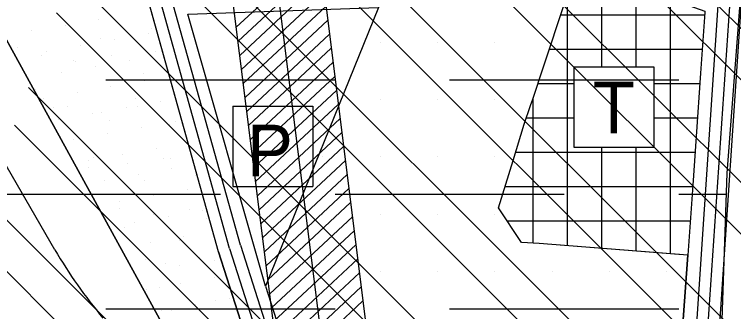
# Model space of a CAD drawing. Extents: x 419109 to 421295, y 4452223 to 4457798.
# Drawn here: x 420042.5 to 420356.3, y 4457455.7 to 4457585.4 of the extents above; entities that cross this region are included whole.
import ezdxf

# ---------------------------------------------------------------- set-up
doc = ezdxf.new("R2010")
doc.units = 0
for name, color, linetype in [('ADAKENARI', 7, 'Continuous'), ('KALDIRIM_FAT', 7, 'Continuous'), ('PL_AYA_PARK_DINLENME', 7, 'Continuous'), ('PL_KA_TARIM_ALANI', 7, 'Continuous'), ('PL_KAMU_HİZMET_ALANI', 7, 'Continuous'), ('PL_TA_K_DERE', 7, 'Continuous'), ('PL_TA_K_OTOPARK', 7, 'Continuous'), ('PL_TİCARET', 7, 'Continuous'), ('SEMBOL_FAT', 7, 'Continuous'), ('SN_TASKIN', 7, 'Continuous'), ('SN_TR_SIVILASMA', 7, 'Continuous'), ('SN_TR_TASKIN', 7, 'Continuous'), ('TA_ENH_154', 7, 'Continuous'), ('TA_ENH_KORUMA', 7, 'Continuous'), ('TA_ENH_TARAMA', 7, 'Continuous'), ('TRFAT_KHA', 7, 'Continuous'), ('TRFAT_PARKALANI', 7, 'Continuous'), ('TRFAT_TİCARET', 7, 'Continuous')]:
    doc.layers.add(name, color=color, linetype=linetype)

msp = doc.modelspace()

# ---------------------------------------------------------------- linework, layer by layer
at = {"layer": 'ADAKENARI'}
for p, q in [((420131.54, 4457481.75), (420052.8, 4457764.38)), ((420280.61, 4457584.52), (420284.27, 4457595.65)), ((420201.32, 4457588.43), (420152.1, 4457466.77)), ((420343.8, 4457586.24), (420341.94, 4457559.73)), ((420152.1, 4457466.77), (420118.18, 4457585.6)), ((420275.4, 4457568.64), (420280.61, 4457584.52)), ((420040.61, 4457571.39), (420142.03, 4457386.37)), ((420273.4, 4457562.57), (420275.4, 4457568.64)), ((420268.7, 4457548.4), (420273.4, 4457562.57)), ((420341.94, 4457559.73), (420340.02, 4457532.1)), ((420267.77, 4457545.64), (420268.7, 4457548.4)), ((420265.01, 4457537.45), (420267.77, 4457545.64)), ((420260.16, 4457521.63), (420265.01, 4457537.45)), ((420340.02, 4457532.1), (420338.54, 4457510.91)), ((420253.81, 4457500.91), (420260.16, 4457521.63)), ((420338.54, 4457510.91), (420336.4, 4457480.29)), ((420263.84, 4457485.79), (420253.81, 4457500.91)), ((420271.46, 4457485.4), (420263.84, 4457485.79)), ((420332.41, 4457480.6), (420271.46, 4457485.4)), ((420131.54, 4457481.75), (420164.31, 4457379.65)), ((420336.4, 4457480.29), (420332.41, 4457480.6)), ((420336.4, 4457480.29), (420335.82, 4457472.31)), ((420335.82, 4457472.31), (420328.89, 4457377.72)), ((420152.1, 4457466.77), (420177.87, 4457386.49))]:
    msp.add_line(p, q, dxfattribs=at)
at = {"layer": 'KALDIRIM_FAT'}
for p, q in [((420136.33, 4457483.18), (420057.62, 4457765.73)), ((420141.12, 4457484.62), (420062.43, 4457767.07)), ((420349.52, 4457589.41), (420333.21, 4457348.39)), ((420354.51, 4457589.09), (420338.2, 4457348.06)), ((420359.5, 4457588.77), (420343.18, 4457347.73)), ((420136.33, 4457483.18), (420166.79, 4457388.28)), ((420141.12, 4457484.62), (420171.55, 4457389.81))]:
    msp.add_line(p, q, dxfattribs=at)
at = {"layer": 'PL_AYA_PARK_DINLENME'}
for points in [[(419960.83, 4457789.63), (420029.54, 4457596.1), (420030.7, 4457592.92), (420031.93, 4457589.76), (420033.23, 4457586.63), (420034.58, 4457583.53), (420036, 4457580.45), (420037.48, 4457577.4), (420039.01, 4457574.38), (420040.61, 4457571.39), (420142.03, 4457386.37)], [(420164.31, 4457379.65), (420131.54, 4457481.75), (420052.8, 4457764.38), (420046.02, 4457788.73)]]:
    msp.add_lwpolyline(points, dxfattribs=at)
at = {"layer": 'PL_KA_TARIM_ALANI'}
msp.add_line((420060.22, 4457482.65), (420002.71, 4457581.81), dxfattribs=at)
msp.add_arc((420241.23, 4457587.64), 209.25, 210.1137, 220.1009, dxfattribs=at)
at = {"layer": 'PL_KAMU_HİZMET_ALANI'}
for points in [[(420269.87, 4457786.37), (420240.33, 4457684.85), (420201.32, 4457588.43), (420152.1, 4457466.77), (420177.87, 4457386.49)], [(420328.89, 4457377.72), (420335.82, 4457472.31), (420336.4, 4457480.29), (420332.41, 4457480.6), (420271.46, 4457485.4), (420263.84, 4457485.79), (420253.81, 4457500.91), (420260.16, 4457521.63), (420265.01, 4457537.45), (420267.77, 4457545.64), (420268.7, 4457548.4), (420273.4, 4457562.57), (420275.4, 4457568.64), (420280.61, 4457584.52), (420284.27, 4457595.65)]]:
    msp.add_lwpolyline(points, dxfattribs=at)
at = {"layer": 'PL_TA_K_DERE'}
msp.add_lwpolyline([(420142.03, 4457386.37), (420040.61, 4457571.39), (420039.01, 4457574.38), (420037.48, 4457577.4), (420036, 4457580.45), (420034.58, 4457583.53), (420033.23, 4457586.63), (420031.93, 4457589.76), (420030.7, 4457592.92), (420029.54, 4457596.1), (419960.83, 4457789.63)], dxfattribs=at)
at = {"layer": 'PL_TA_K_OTOPARK'}
msp.add_lwpolyline([(420118.18, 4457585.6), (420201.32, 4457588.43), (420152.1, 4457466.77)], close=True, dxfattribs=at)
at = {"layer": 'PL_TİCARET'}
msp.add_lwpolyline([(420268.7, 4457548.4), (420273.4, 4457562.57), (420275.4, 4457568.64), (420280.61, 4457584.52), (420284.27, 4457595.65), (420282.5, 4457608.32), (420284.78, 4457607.53), (420287.81, 4457606.48), (420291.02, 4457605.36), (420303.72, 4457600.92), (420310.51, 4457598.55), (420332.75, 4457590.78), (420343.84, 4457586.91), (420343.8, 4457586.24), (420341.94, 4457559.73), (420340.02, 4457532.1), (420338.54, 4457510.91), (420336.4, 4457480.29), (420271.46, 4457485.4), (420263.84, 4457485.79), (420253.81, 4457500.91), (420260.16, 4457521.63), (420265.01, 4457537.45), (420267.77, 4457545.64)], close=True, dxfattribs=at)
at = {"layer": 'SEMBOL_FAT'}
for p, q in [((420286.59, 4457562.49), (420286.59, 4457527.49)), ((420286.59, 4457562.49), (420321.59, 4457562.49)), ((420321.59, 4457562.49), (420321.59, 4457527.49)), ((420137.76, 4457545.36), (420137.76, 4457510.36)), ((420137.76, 4457545.36), (420172.76, 4457545.36)), ((420172.76, 4457545.36), (420172.76, 4457510.36)), ((420286.59, 4457527.49), (420321.59, 4457527.49)), ((420137.76, 4457510.36), (420172.76, 4457510.36))]:
    msp.add_line(p, q, dxfattribs=at)
at = {"layer": 'SN_TASKIN'}
msp.add_lwpolyline([(420304.2, 4457786), (420304.13, 4457785.63), (420361.4, 4457753.33), (420365.13, 4457670.4), (420353.37, 4457516.08), (420349.76, 4457409.43), (420362.12, 4457324.02), (420428.86, 4457299.97), (420651.65, 4457251.03), (420800.51, 4457206.77), (420934.84, 4457119.42), (421005.12, 4457071.28), (421055.3, 4457008.56), (421130.37, 4456973.34), (421233.23, 4456921.91), (421285.98, 4456875.69)], dxfattribs=at)
at = {"layer": 'SN_TR_SIVILASMA'}
for p, q in [((421283.68, 4456655.22), (420178.33, 4457760.57)), ((421283.45, 4456633), (420168.35, 4457748.09)), ((421282.98, 4456588.57), (420148.4, 4457723.15)), ((421282.75, 4456566.35), (420138.42, 4457710.68)), ((421282.29, 4456521.91), (420118.46, 4457685.73)), ((421282.05, 4456499.69), (420108.49, 4457673.26)), ((421281.59, 4456455.25), (420088.53, 4457648.31)), ((421281.36, 4456433.03), (420079.09, 4457635.3)), ((421280.9, 4456388.6), (420066.93, 4457602.56)), ((421280.66, 4456366.38), (420060.85, 4457586.19)), ((421280.2, 4456321.94), (420048.69, 4457553.45)), ((421279.97, 4456299.72), (420042.61, 4457537.08)), ((421279.51, 4456255.28), (420030.45, 4457504.34)), ((421279.27, 4456233.06), (420024.37, 4457487.97))]:
    msp.add_line(p, q, dxfattribs=at)
at = {"layer": 'SN_TR_TASKIN'}
for p, q in [((420082.43, 4457556.9), (420182.43, 4457556.9)), ((420232.43, 4457556.9), (420332.43, 4457556.9)), ((420032.43, 4457506.9), (420132.43, 4457506.9)), ((420182.43, 4457506.9), (420282.43, 4457506.9)), ((420332.43, 4457506.9), (420353.06, 4457506.9)), ((420082.43, 4457456.9), (420182.43, 4457456.9)), ((420232.43, 4457456.9), (420332.43, 4457456.9))]:
    msp.add_line(p, q, dxfattribs=at)
at = {"layer": 'TA_ENH_154'}
msp.add_lwpolyline([(419862.83, 4455014.24), (420170.14, 4456613.6), (420230.68, 4456928.68), (420176.89, 4457440.84), (420133.44, 4457787.81)], dxfattribs=at)
at = {"layer": 'TA_ENH_KORUMA'}
msp.add_line((420157.02, 4457438.55), (420113.36, 4457787.18), dxfattribs=at)
msp.add_lwpolyline([(420153.62, 4457787.6), (420196.76, 4457443.12), (420250.88, 4456927.82), (420189.78, 4456609.83), (419883.15, 4455014.02)], dxfattribs=at)
at = {"layer": 'TA_ENH_TARAMA'}
for p, q in [((420139.33, 4457579.81), (420175.42, 4457613.54)), ((420140.1, 4457573.68), (420176.19, 4457607.41)), ((420140.86, 4457567.55), (420176.96, 4457601.28)), ((420141.63, 4457561.43), (420177.72, 4457595.16)), ((420142.4, 4457555.3), (420178.49, 4457589.03)), ((420143.17, 4457549.17), (420179.26, 4457582.9)), ((420143.93, 4457543.05), (420180.03, 4457576.77)), ((420144.7, 4457536.92), (420180.79, 4457570.65)), ((420145.47, 4457530.79), (420181.56, 4457564.52)), ((420146.24, 4457524.66), (420182.33, 4457558.39)), ((420147, 4457518.54), (420183.1, 4457552.27)), ((420147.77, 4457512.41), (420183.86, 4457546.14)), ((420148.54, 4457506.28), (420184.63, 4457540.01)), ((420149.31, 4457500.16), (420185.4, 4457533.89)), ((420150.07, 4457494.03), (420186.16, 4457527.76)), ((420150.84, 4457487.9), (420186.93, 4457521.63)), ((420151.61, 4457481.78), (420187.7, 4457515.5)), ((420152.37, 4457475.65), (420188.47, 4457509.38)), ((420153.14, 4457469.52), (420189.23, 4457503.25)), ((420153.91, 4457463.39), (420190, 4457497.12)), ((420154.68, 4457457.27), (420190.77, 4457491)), ((420155.44, 4457451.14), (420191.54, 4457484.87)), ((420156.21, 4457445.01), (420192.3, 4457478.74)), ((420156.98, 4457438.89), (420193.07, 4457472.62)), ((420157.64, 4457432.66), (420193.84, 4457466.49)), ((420158.29, 4457426.43), (420194.61, 4457460.36))]:
    msp.add_line(p, q, dxfattribs=at)
at = {"layer": 'TRFAT_KHA'}
for p, q in [((420202.1, 4457573.27), (420202.1, 4457573.27)), ((420227.1, 4457573.27), (420227.1, 4457573.27)), ((420252.1, 4457573.27), (420252.1, 4457573.27)), ((420202.1, 4457548.27), (420202.1, 4457548.27)), ((420227.1, 4457548.27), (420227.1, 4457548.27)), ((420252.1, 4457548.27), (420252.1, 4457548.27)), ((420177.1, 4457523.27), (420177.1, 4457523.27)), ((420202.1, 4457523.27), (420202.1, 4457523.27)), ((420227.1, 4457523.27), (420227.1, 4457523.27)), ((420252.1, 4457523.27), (420252.1, 4457523.27)), ((420177.1, 4457498.27), (420177.1, 4457498.27)), ((420202.1, 4457498.27), (420202.1, 4457498.27)), ((420227.1, 4457498.27), (420227.1, 4457498.27)), ((420252.1, 4457498.27), (420252.1, 4457498.27)), ((420177.1, 4457473.27), (420177.1, 4457473.27)), ((420202.1, 4457473.27), (420202.1, 4457473.27)), ((420227.1, 4457473.27), (420227.1, 4457473.27)), ((420252.1, 4457473.27), (420252.1, 4457473.27)), ((420277.1, 4457473.27), (420277.1, 4457473.27)), ((420302.1, 4457473.27), (420302.1, 4457473.27)), ((420327.1, 4457473.27), (420327.1, 4457473.27))]:
    msp.add_line(p, q, dxfattribs=at)
at = {"layer": 'TRFAT_PARKALANI'}
for p, q in [((420079.42, 4457583.4), (420079.42, 4457583.4)), ((420064.65, 4457580.8), (420064.65, 4457580.8)), ((420087.44, 4457582.08), (420087.44, 4457582.08)), ((420049.88, 4457578.2), (420049.88, 4457578.2)), ((420100.85, 4457577.03), (420100.85, 4457577.03)), ((420102.21, 4457579.48), (420102.21, 4457579.48)), ((420079.88, 4457574.74), (420079.88, 4457574.74)), ((420086.08, 4457574.42), (420086.08, 4457574.42)), ((420044.05, 4457570.78), (420044.05, 4457570.78)), ((420071.31, 4457571.82), (420071.31, 4457571.82)), ((420054.42, 4457567.6), (420054.42, 4457567.6)), ((420056.54, 4457569.22), (420056.54, 4457569.22)), ((420084.83, 4457567.31), (420084.83, 4457567.31)), ((420104.23, 4457569.06), (420104.23, 4457569.06)), ((420068.39, 4457565.1), (420068.39, 4457565.1)), ((420069.19, 4457564.99), (420069.19, 4457564.99)), ((420092.74, 4457565.45), (420092.74, 4457565.45)), ((420077.97, 4457562.84), (420077.97, 4457562.84)), ((420063.2, 4457560.24), (420063.2, 4457560.24)), ((420098.74, 4457559.78), (420098.74, 4457559.78)), ((420048.42, 4457557.63), (420048.42, 4457557.63)), ((420099.4, 4457556.47), (420099.4, 4457556.47)), ((420051.82, 4457552.83), (420051.82, 4457552.83)), ((420084.63, 4457553.86), (420084.63, 4457553.86)), ((420055.08, 4457548.65), (420055.08, 4457548.65)), ((420069.86, 4457551.26), (420069.86, 4457551.26)), ((420095.34, 4457548.55), (420095.34, 4457548.55)), ((420065.72, 4457545.3), (420065.72, 4457545.3)), ((420106.06, 4457547.49), (420106.06, 4457547.49)), ((420059.5, 4457544.58), (420059.5, 4457544.58)), ((420076.52, 4457542.28), (420076.52, 4457542.28)), ((420080.49, 4457542.69), (420080.49, 4457542.69)), ((420091.29, 4457544.88), (420091.29, 4457544.88)), ((420096.13, 4457545.01), (420096.13, 4457545.01)), ((420061.75, 4457539.67), (420061.75, 4457539.67)), ((420083.85, 4457538.9), (420083.85, 4457538.9)), ((420097.95, 4457535.9), (420097.95, 4457535.9)), ((420110.04, 4457537.48), (420110.04, 4457537.48)), ((420112.72, 4457538.51), (420112.72, 4457538.51)), ((420083.18, 4457533.3), (420083.18, 4457533.3)), ((420063.12, 4457530.52), (420063.12, 4457530.52)), ((420068.41, 4457530.69), (420068.41, 4457530.69)), ((420104.61, 4457526.92), (420104.61, 4457526.92)), ((420089.84, 4457524.32), (420089.84, 4457524.32)), ((420075.07, 4457521.71), (420075.07, 4457521.71)), ((420077.02, 4457523), (420077.02, 4457523)), ((420091.79, 4457520.39), (420091.79, 4457520.39)), ((420107.43, 4457522.71), (420107.43, 4457522.71)), ((420110.79, 4457522.35), (420110.79, 4457522.35)), ((420074.95, 4457518.39), (420074.95, 4457518.39)), ((420111.27, 4457517.94), (420111.27, 4457517.94)), ((420096.5, 4457515.34), (420096.5, 4457515.34)), ((420121.34, 4457515.18), (420121.34, 4457515.18)), ((420081.73, 4457512.73), (420081.73, 4457512.73)), ((420099.3, 4457512.71), (420099.3, 4457512.71)), ((420117.93, 4457508.96), (420117.93, 4457508.96)), ((420103.16, 4457506.36), (420103.16, 4457506.36)), ((420088.39, 4457503.75), (420088.39, 4457503.75)), ((420088.32, 4457500.69), (420088.32, 4457500.69)), ((420103.09, 4457498.09), (420103.09, 4457498.09)), ((420118.73, 4457500.41), (420118.73, 4457500.41)), ((420124.59, 4457499.98), (420124.59, 4457499.98)), ((420109.82, 4457497.38), (420109.82, 4457497.38)), ((420126.24, 4457496.16), (420126.24, 4457496.16)), ((420090.41, 4457492.19), (420090.41, 4457492.19)), ((420095.05, 4457494.77), (420095.05, 4457494.77)), ((420101.71, 4457485.79), (420101.71, 4457485.79)), ((420114.75, 4457486.51), (420114.75, 4457486.51)), ((420116.48, 4457488.4), (420116.48, 4457488.4)), ((420123.14, 4457479.42), (420123.14, 4457479.42)), ((420099.62, 4457478.39), (420099.62, 4457478.39)), ((420108.37, 4457476.81), (420108.37, 4457476.81)), ((420130.03, 4457478.11), (420130.03, 4457478.11)), ((420114.39, 4457475.79), (420114.39, 4457475.79)), ((420129.8, 4457470.44), (420129.8, 4457470.44)), ((420115.03, 4457467.83), (420115.03, 4457467.83)), ((420100.26, 4457465.23), (420100.26, 4457465.23)), ((420105.86, 4457466), (420105.86, 4457466)), ((420136.46, 4457461.46), (420136.46, 4457461.46)), ((420121.69, 4457458.85), (420121.69, 4457458.85)), ((420130.21, 4457460.32), (420130.21, 4457460.32)), ((420106.92, 4457456.25), (420106.92, 4457456.25)), ((420110.92, 4457456.09), (420110.92, 4457456.09))]:
    msp.add_line(p, q, dxfattribs=at)
at = {"layer": 'TRFAT_TİCARET'}
for p, q in [((420298.81, 4457562.49), (420298.81, 4457602.63)), ((420313.81, 4457562.49), (420313.81, 4457597.39)), ((420283.81, 4457484.43), (420283.81, 4457594.25)), ((420328.81, 4457480.89), (420328.81, 4457592.15)), ((420280.87, 4457585.29), (420343.73, 4457585.29)), ((420275.94, 4457570.29), (420342.68, 4457570.29)), ((420270.99, 4457555.29), (420286.59, 4457555.29)), ((420321.59, 4457555.29), (420341.63, 4457555.29)), ((420268.81, 4457485.54), (420268.81, 4457548.73)), ((420265.97, 4457540.29), (420286.59, 4457540.29)), ((420321.59, 4457540.29), (420340.59, 4457540.29)), ((420298.81, 4457483.25), (420298.81, 4457527.49)), ((420313.81, 4457482.07), (420313.81, 4457527.49)), ((420261.28, 4457525.29), (420339.54, 4457525.29)), ((420256.69, 4457510.29), (420338.49, 4457510.29)), ((420257.54, 4457495.29), (420337.45, 4457495.29))]:
    msp.add_line(p, q, dxfattribs=at)

# ---------------------------------------------------------------- texts
at = {"layer": 'SEMBOL_FAT'}
for s, p in [('T', (420294.88, 4457533.57)), ('P', (420143.96, 4457514.79))]:
    msp.add_text(s, height=22.5, dxfattribs=at).set_placement(p)

doc.saveas('drawing.dxf')
